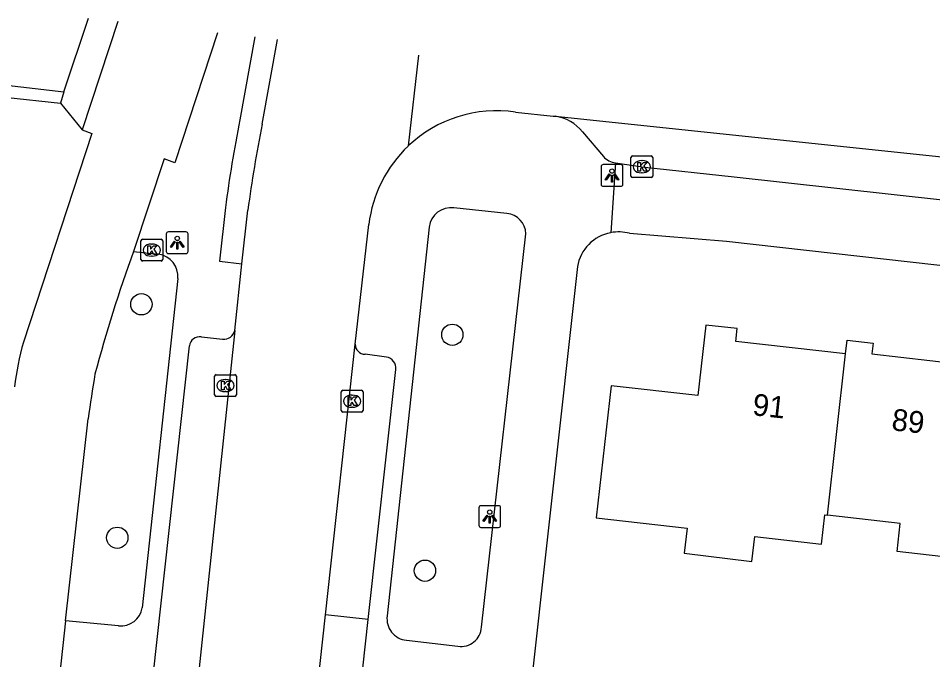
# Model space of a CAD drawing. Extents: x 162026 to 163499, y 387297 to 388169.
# Drawn here: x 162312.4 to 162354.35, y 388112.23 to 388141.67 of the extents above; entities that cross this region are included whole.
import ezdxf

# ---------------------------------------------------------------- set-up
doc = ezdxf.new("R2010")
doc.units = 0
for name, color, linetype in [('IMGEO_Boom', 7, 'Continuous'), ('IMGEO_Fietspad_gesloten', 7, 'Continuous'), ('IMGEO_Kolk', 7, 'Continuous'), ('IMGEO_Lichtpunt', 7, 'Continuous'), ('IMGEO_Pand', 7, 'Continuous'), ('IMGEO_Pand_nummerreeks', 7, 'Continuous'), ('IMGEO_Rijbaan_lokaal_gesloten', 7, 'Continuous'), ('IMGEO_Rijbaan_lokaal_open', 7, 'Continuous'), ('IMGEO_Voetpad_open', 7, 'Continuous')]:
    doc.layers.add(name, color=color, linetype=linetype)

msp = doc.modelspace()

# ---------------------------------------------------------------- linework, layer by layer
at = {"layer": 'IMGEO_Boom'}
for centre in [(162318.047, 388128.545), (162332.309, 388127.145), (162316.937, 388117.827), (162331.054, 388116.316)]:
    msp.add_circle(centre, 0.489, dxfattribs=at)
at = {"layer": 'IMGEO_Fietspad_gesloten'}
for points in [[(162316.962, 388141.525), (162315.326, 388136.551)], [(162321.536, 388141.013), (162319.577, 388135.039), (162319.095, 388135.226), (162317.682, 388130.968)], [(162315.326, 388136.551), (162315.776, 388136.387), (162312.631, 388126.808)], [(162314.566, 388114.013), (162315.606, 388123.294)], [(162314.566, 388114.013), (162314.298, 388111.617)]]:
    msp.add_lwpolyline(points, dxfattribs=at)
for centre, radius, start, end in [((162379.732, 388108.4), 66.027, 160.01362, 165.13226), ((162325.331, 388123.268), 13.185, 164.4253, 173.5243), ((162364.135, 388116.996), 48.936, 170.18, 172.6053)]:
    msp.add_arc(centre, radius, start, end, dxfattribs=at)
at = {"layer": 'IMGEO_Kolk'}
for p, q in [((162340.502, 388134.433), (162340.502, 388135.285)), ((162340.577, 388135.359), (162341.429, 388135.359)), ((162340.99, 388135.139), (162341.015, 388135.139)), ((162341.503, 388135.285), (162341.503, 388134.433)), ((162341.429, 388134.359), (162340.577, 388134.359)), ((162341.013, 388134.579), (162340.988, 388134.579)), ((162318.022, 388130.607), (162318.022, 388131.459)), ((162318.097, 388131.533), (162318.949, 388131.533)), ((162319.023, 388131.459), (162319.023, 388130.607)), ((162318.51, 388131.313), (162318.535, 388131.313)), ((162318.949, 388130.533), (162318.097, 388130.533)), ((162318.533, 388130.753), (162318.508, 388130.753)), ((162321.404, 388124.389), (162321.404, 388125.241)), ((162321.479, 388125.315), (162322.331, 388125.315)), ((162321.892, 388125.095), (162321.917, 388125.095)), ((162322.405, 388125.241), (162322.405, 388124.389)), ((162322.331, 388124.315), (162321.479, 388124.315)), ((162321.915, 388124.535), (162321.89, 388124.535)), ((162327.213, 388123.67), (162327.213, 388124.522)), ((162327.288, 388124.596), (162328.14, 388124.596)), ((162327.701, 388124.376), (162327.726, 388124.376)), ((162328.214, 388124.522), (162328.214, 388123.67)), ((162327.724, 388123.816), (162327.699, 388123.816)), ((162328.14, 388123.596), (162327.288, 388123.596))]:
    msp.add_line(p, q, dxfattribs=at)
for points in [[(162340.502, 388134.433), (162340.502, 388135.285)], [(162340.577, 388135.359), (162341.429, 388135.359)], [(162341.503, 388135.285), (162341.503, 388134.433)], [(162340.823, 388135.059), (162340.946, 388135.059), (162340.946, 388134.908), (162341.076, 388135.059), (162341.24, 388135.059), (162341.094, 388134.908), (162341.247, 388134.659), (162341.095, 388134.659), (162341.01, 388134.823), (162340.946, 388134.756), (162340.946, 388134.659), (162340.823, 388134.659), (162340.823, 388135.059)], [(162341.429, 388134.359), (162340.577, 388134.359)], [(162318.022, 388130.607), (162318.022, 388131.459)], [(162318.097, 388131.533), (162318.949, 388131.533)], [(162319.023, 388131.459), (162319.023, 388130.607)], [(162318.343, 388131.233), (162318.466, 388131.233), (162318.466, 388131.082), (162318.596, 388131.233), (162318.76, 388131.233), (162318.614, 388131.082), (162318.767, 388130.833), (162318.615, 388130.833), (162318.53, 388130.997), (162318.466, 388130.93), (162318.466, 388130.833), (162318.343, 388130.833), (162318.343, 388131.233)], [(162318.949, 388130.533), (162318.097, 388130.533)], [(162321.404, 388124.389), (162321.404, 388125.241)], [(162321.479, 388125.315), (162322.331, 388125.315)], [(162322.405, 388125.241), (162322.405, 388124.389)], [(162321.725, 388125.015), (162321.848, 388125.015), (162321.848, 388124.864), (162321.978, 388125.015), (162322.142, 388125.015), (162321.996, 388124.864), (162322.149, 388124.615), (162321.997, 388124.615), (162321.912, 388124.779), (162321.848, 388124.712), (162321.848, 388124.615), (162321.725, 388124.615), (162321.725, 388125.015)], [(162322.331, 388124.315), (162321.479, 388124.315)], [(162327.213, 388123.67), (162327.213, 388124.522)], [(162327.288, 388124.596), (162328.14, 388124.596)], [(162327.534, 388124.296), (162327.657, 388124.296), (162327.657, 388124.145), (162327.787, 388124.296), (162327.951, 388124.296), (162327.805, 388124.145), (162327.958, 388123.896), (162327.806, 388123.896), (162327.721, 388124.06), (162327.657, 388123.993), (162327.657, 388123.896), (162327.534, 388123.896), (162327.534, 388124.296)], [(162328.214, 388124.522), (162328.214, 388123.67)], [(162328.14, 388123.596), (162327.288, 388123.596)]]:
    msp.add_lwpolyline(points, dxfattribs=at)
for centre, start, end in [((162340.579, 388135.283), 91.552, 178.448), ((162340.579, 388135.283), 91.552, 178.448), ((162341.427, 388135.283), 1.552, 88.448), ((162341.427, 388135.283), 1.552, 88.448), ((162340.579, 388134.435), 181.552, 268.448), ((162340.579, 388134.435), 181.552, 268.448), ((162341.427, 388134.435), 271.552, 358.448), ((162341.427, 388134.435), 271.552, 358.448), ((162318.099, 388131.457), 91.552, 178.448), ((162318.099, 388131.457), 91.552, 178.448), ((162318.947, 388131.457), 1.552, 88.448), ((162318.947, 388131.457), 1.552, 88.448), ((162318.099, 388130.609), 181.552, 268.448), ((162318.099, 388130.609), 181.552, 268.448), ((162318.947, 388130.609), 271.552, 358.448), ((162318.947, 388130.609), 271.552, 358.448), ((162321.481, 388125.239), 91.552, 178.448), ((162321.481, 388125.239), 91.552, 178.448), ((162322.329, 388125.239), 1.552, 88.448), ((162322.329, 388125.239), 1.552, 88.448), ((162321.481, 388124.391), 181.552, 268.448), ((162321.481, 388124.391), 181.552, 268.448), ((162322.329, 388124.391), 271.552, 358.448), ((162322.329, 388124.391), 271.552, 358.448), ((162327.29, 388124.52), 91.552, 178.448), ((162327.29, 388124.52), 91.552, 178.448), ((162328.138, 388124.52), 1.552, 88.448), ((162328.138, 388124.52), 1.552, 88.448), ((162327.29, 388123.672), 181.552, 268.448), ((162327.29, 388123.672), 181.552, 268.448), ((162328.138, 388123.672), 271.552, 358.448), ((162328.138, 388123.672), 271.552, 358.448)]:
    msp.add_arc(centre, 0.0765, start, end, dxfattribs=at)
for centre, major_axis, ratio, start_param, end_param in [((162340.989, 388134.859), (-0.387, 0.002), 0.722429, 4.712389, 7.853982), ((162341.014, 388134.859), (-0.39, 0.002), 0.717154, 1.570796, 4.712389), ((162318.509, 388131.033), (-0.387, 0.002), 0.722429, 4.712389, 7.853982), ((162318.534, 388131.033), (-0.39, 0.002), 0.717154, 1.570796, 4.712389), ((162321.891, 388124.815), (-0.387, 0.002), 0.722429, 4.712389, 7.853982), ((162321.916, 388124.815), (-0.39, 0.002), 0.717154, 1.570796, 4.712389), ((162327.7, 388124.096), (-0.387, 0.002), 0.722429, 4.712389, 7.853982), ((162327.725, 388124.096), (-0.39, 0.002), 0.717154, 1.570796, 4.712389)]:
    msp.add_ellipse(centre, major_axis=major_axis, ratio=ratio, start_param=start_param, end_param=end_param, dxfattribs=at)
at = {"layer": 'IMGEO_Lichtpunt'}
for p, q in [((162339.134, 388134.864), (162339.134, 388134.057)), ((162339.134, 388134.864), (162339.134, 388134.057)), ((162340.036, 388134.959), (162339.228, 388134.959)), ((162340.036, 388134.959), (162339.228, 388134.959)), ((162340.13, 388134.057), (162340.13, 388134.864)), ((162340.13, 388134.057), (162340.13, 388134.864)), ((162339.228, 388133.963), (162340.036, 388133.963)), ((162339.228, 388133.963), (162340.036, 388133.963)), ((162319.189, 388131.775), (162319.189, 388130.968)), ((162319.189, 388131.775), (162319.189, 388130.968)), ((162320.091, 388131.87), (162319.283, 388131.87)), ((162320.091, 388131.87), (162319.283, 388131.87)), ((162320.185, 388130.968), (162320.185, 388131.775)), ((162320.185, 388130.968), (162320.185, 388131.775)), ((162319.283, 388130.874), (162320.091, 388130.874)), ((162319.283, 388130.874), (162320.091, 388130.874)), ((162333.527, 388119.206), (162333.527, 388118.399)), ((162333.527, 388119.206), (162333.527, 388118.399)), ((162334.429, 388119.301), (162333.621, 388119.301)), ((162334.429, 388119.301), (162333.621, 388119.301)), ((162334.523, 388118.399), (162334.523, 388119.206)), ((162334.523, 388118.399), (162334.523, 388119.206)), ((162333.621, 388118.305), (162334.429, 388118.305)), ((162333.621, 388118.305), (162334.429, 388118.305))]:
    msp.add_line(p, q, dxfattribs=at)
for points in [[(162339.508, 388134.528), (162339.547, 388134.5), (162339.359, 388134.238), (162339.321, 388134.265), (162339.508, 388134.528)], [(162339.61, 388134.48), (162339.657, 388134.48), (162339.657, 388134.158), (162339.61, 388134.158), (162339.61, 388134.48)], [(162339.72, 388134.5), (162339.758, 388134.527), (162339.945, 388134.265), (162339.906, 388134.237), (162339.72, 388134.5)], [(162319.563, 388131.439), (162319.602, 388131.411), (162319.414, 388131.149), (162319.376, 388131.176), (162319.563, 388131.439)], [(162319.665, 388131.391), (162319.712, 388131.391), (162319.712, 388131.069), (162319.665, 388131.069), (162319.665, 388131.391)], [(162319.775, 388131.411), (162319.813, 388131.438), (162320, 388131.176), (162319.961, 388131.148), (162319.775, 388131.411)], [(162333.901, 388118.87), (162333.94, 388118.842), (162333.752, 388118.58), (162333.714, 388118.607), (162333.901, 388118.87)], [(162334.003, 388118.822), (162334.05, 388118.822), (162334.05, 388118.5), (162334.003, 388118.5), (162334.003, 388118.822)], [(162334.113, 388118.842), (162334.151, 388118.869), (162334.338, 388118.607), (162334.299, 388118.579), (162334.113, 388118.842)]]:
    msp.add_lwpolyline(points, dxfattribs=at)
for centre in [(162339.633, 388134.662), (162319.688, 388131.573), (162334.026, 388119.004)]:
    msp.add_circle(centre, 0.0994, dxfattribs=at)
for centre, start, end in [((162339.228, 388134.864), 90, 180), ((162339.228, 388134.864), 90, 180), ((162340.036, 388134.864), 0, 90), ((162340.036, 388134.864), 0, 90), ((162339.228, 388134.057), 180, 270), ((162339.228, 388134.057), 180, 270), ((162340.036, 388134.057), 270, 0), ((162340.036, 388134.057), 270, 360), ((162319.283, 388131.775), 90, 180), ((162319.283, 388131.775), 90, 180), ((162320.091, 388131.775), 0, 90), ((162320.091, 388131.775), 0, 90), ((162319.283, 388130.968), 180, 270), ((162319.283, 388130.968), 180, 270), ((162320.091, 388130.968), 270, 0), ((162320.091, 388130.968), 270, 360), ((162333.621, 388119.206), 90, 180), ((162333.621, 388119.206), 90, 180), ((162334.429, 388119.206), 0, 90), ((162334.429, 388119.206), 0, 90), ((162333.621, 388118.399), 180, 270), ((162333.621, 388118.399), 180, 270), ((162334.429, 388118.399), 270, 0), ((162334.429, 388118.399), 270, 360)]:
    msp.add_arc(centre, 0.0946, start, end, dxfattribs=at)
at = {"layer": 'IMGEO_Pand'}
for points in [[(162350.344, 388126.266), (162345.31, 388126.838), (162345.377, 388127.429), (162343.933, 388127.593), (162343.565, 388124.354), (162339.591, 388124.805), (162338.903, 388118.744), (162343.076, 388118.271), (162342.946, 388117.128), (162346.049, 388116.742), (162346.179, 388117.885), (162349.239, 388117.537), (162349.391, 388118.878), (162349.518, 388118.864)], [(162350.344, 388126.266), (162350.416, 388126.898), (162351.608, 388126.763), (162351.551, 388126.267), (162356.878, 388125.661)], [(162349.518, 388118.864), (162350.344, 388126.266)], [(162356.042, 388118.164), (162355.795, 388116.853), (162352.714, 388117.203), (162352.86, 388118.484), (162349.518, 388118.864)]]:
    msp.add_lwpolyline(points, dxfattribs=at)
at = {"layer": 'IMGEO_Rijbaan_lokaal_gesloten'}
for points in [[(162323.587, 388136.819), (162324.282, 388140.707)], [(162330.752, 388139.984), (162330.287, 388135.812)], [(162335.207, 388137.369), (162336.935, 388137.183), (162337.026, 388137.174)], [(162337.026, 388137.174), (162364.801, 388134.263), (162404.144, 388129.742), (162469.382, 388122.511)], [(162322.654, 388130.399), (162322.928, 388132.872)], [(162327.854, 388126.713), (162328.48, 388132.214)], [(162322.33, 388127.341), (162322.654, 388130.399)], [(162322.33, 388127.341), (162316.573, 388072.788), (162311.197, 388024.928)], [(162326.489, 388114.286), (162327.854, 388126.713)], [(162325.891, 388108.842), (162326.489, 388114.286)]]:
    msp.add_lwpolyline(points, dxfattribs=at)
for centre, radius, start, end in [((162334.352, 388131.519), 5.912, 81.6857, 133.4356), ((162394.942, 388122.877), 72.705, 168.94423, 172.09817), ((162334.351, 388131.518), 5.912, 133.4253, 173.2409)]:
    msp.add_arc(centre, radius, start, end, dxfattribs=at)
at = {"layer": 'IMGEO_Rijbaan_lokaal_open'}
for points in [[(162314.492, 388138.298), (162315.617, 388141.675)], [(162304.907, 388139.413), (162305.924, 388139.289), (162314.492, 388138.298)]]:
    msp.add_lwpolyline(points, dxfattribs=at)
at = {"layer": 'IMGEO_Voetpad_open'}
for points in [[(162323.251, 388140.822), (162322.56, 388137.012)], [(162311.157, 388133.023), (162311.776, 388138.06), (162314.337, 388137.776)], [(162314.492, 388138.298), (162314.337, 388137.776)], [(162314.337, 388137.776), (162315.326, 388136.551)], [(162338.28, 388136.455), (162339.241, 388135.333)], [(162339.8, 388135.036), (162339.573, 388131.833)], [(162339.8, 388135.036), (162340.937, 388134.869), (162341.003, 388134.859), (162345.244, 388134.404), (162398.006, 388128.568)], [(162321.898, 388132.986), (162321.621, 388130.52), (162322.654, 388130.399)], [(162334.815, 388132.709), (162332.384, 388132.976)], [(162331.239, 388132.093), (162329.318, 388114.24)], [(162333.645, 388113.724), (162335.685, 388131.784)], [(162340.431, 388131.804), (162344.89, 388131.447), (162459.992, 388118.487)], [(162317.682, 388130.968), (162318.832, 388130.84)], [(162338.044, 388130.276), (162335.71, 388109.173)], [(162319.716, 388129.725), (162318.086, 388114.615)], [(162320.795, 388127.047), (162321.772, 388126.947)], [(162309.116, 388025.162), (162314.339, 388072.852), (162320.247, 388126.635)], [(162329.288, 388126.123), (162328.308, 388126.252)], [(162328.455, 388114.07), (162329.714, 388125.557)], [(162328.455, 388114.07), (162326.489, 388114.286)], [(162317.001, 388113.78), (162314.566, 388114.013)], [(162327.858, 388108.626), (162328.455, 388114.07)], [(162330.202, 388113.121), (162332.563, 388112.857)]]:
    msp.add_lwpolyline(points, dxfattribs=at)
for centre, radius, start, end in [((162388.342, 388124.128), 67.032, 168.91834, 172.40635), ((162336.781, 388135.293), 1.897, 37.7771, 82.566), ((162339.878, 388135.858), 0.826, 219.4859, 264.5502), ((162332.261, 388131.951), 1.032, 83.1798, 172.0975), ((162334.733, 388131.761), 0.952, 1.4045, 85.0854), ((162339.938, 388129.945), 1.923, 100.9475, 170.0922), ((162339.939, 388129.945), 1.924, 75.1696, 100.9587), ((162318.697, 388129.825), 1.024, 354.3731, 82.4435), ((162321.836, 388127.448), 0.505, 262.7044, 347.7469), ((162320.716, 388126.581), 0.473, 80.4353, 173.4382), ((162328.307, 388126.705), 0.453, 178.974, 270.1493), ((162329.206, 388125.618), 0.512, 353.16, 80.774), ((162317.093, 388114.782), 1.007, 264.7388, 350.4239), ((162330.305, 388114.111), 0.995, 172.5408, 264.0761), ((162332.726, 388113.762), 0.92, 259.7936, 357.6164)]:
    msp.add_arc(centre, radius, start, end, dxfattribs=at)

# ---------------------------------------------------------------- texts
at = {"layer": 'IMGEO_Pand_nummerreeks'}
for s, p in [('91', (162346.049, 388123.459)), ('89', (162352.429, 388122.768))]:
    msp.add_text(s, height=1, rotation=353.8154, dxfattribs=at).set_placement(p)

doc.saveas('drawing.dxf')
